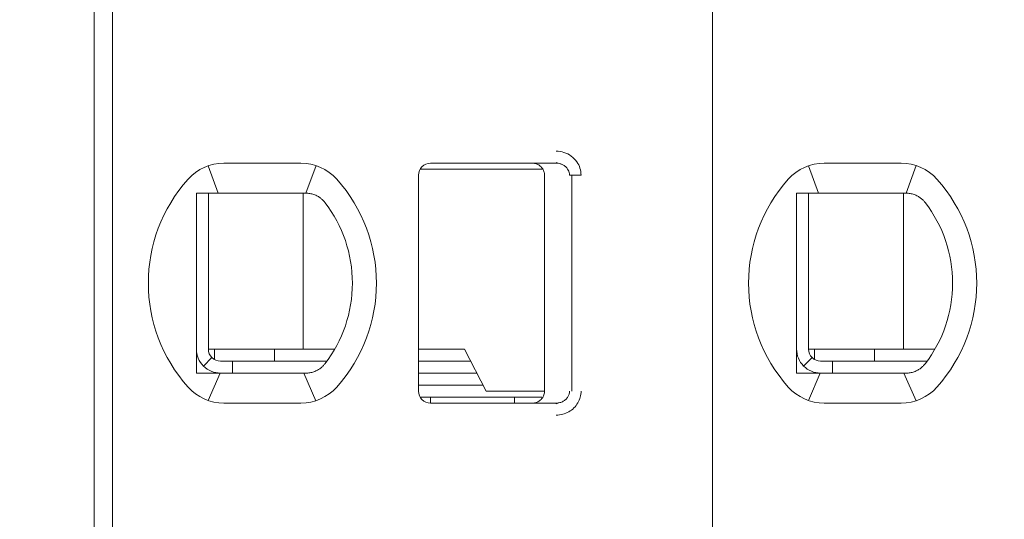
# Model space of a CAD drawing. Header units: millimetres. Extents: x -1114 to 1396, y -630 to 631.
# Tile 437 of 656: x 384.12 to 392.33, y -468.61 to -464.44. Entities that reach past the tile are written whole.
import ezdxf

# ---------------------------------------------------------------- set-up
doc = ezdxf.new("R2010")
doc.units = ezdxf.units.MM
doc.header["$MEASUREMENT"] = 0

msp = doc.modelspace()

# ---------------------------------------------------------------- linework, layer by layer
at = {"lineweight": 18}
for points, knots in [([(1038.9843, -629.7647), (1038.9843, -629.7647), (-1111.4882, -629.7647), (-1111.4882, -629.7647), (-1111.4882, -629.7647), (-1111.4882, -629.7647), (-1111.4882, 630.7883), (-1111.4882, 630.7883), (-1111.4882, 630.7883), (-1111.4882, 630.7883), (1038.9843, 630.7883), (1038.9843, 630.7883)], [0, 0, 0, 0, 0.333333, 0.333333, 0.333333, 0.333333, 0.666667, 0.666667, 0.666667, 0.666667, 1, 1, 1, 1]), ([(388.5927, -465.5366), (388.6147, -465.5364), (388.6358, -465.5397), (388.6569, -465.5465), (388.6569, -465.5465), (388.678, -465.5533), (388.6991, -465.5635), (388.7177, -465.5771), (388.7177, -465.5771), (388.7362, -465.5908), (388.7523, -465.6077), (388.7645, -465.625), (388.7645, -465.625), (388.7767, -465.6422), (388.785, -465.6597), (388.7907, -465.6782), (388.7907, -465.6782), (388.7965, -465.6967), (388.7996, -465.7163), (388.7997, -465.7366)], [0, 0, 0, 0, 0.2, 0.2, 0.2, 0.2, 0.4, 0.4, 0.4, 0.4, 0.6, 0.6, 0.6, 0.6, 0.8, 0.8, 0.8, 0.8, 1, 1, 1, 1]), ([(387.5452, -465.6366), (387.5187, -465.6366), (387.4933, -465.6471), (387.4745, -465.6659), (387.4745, -465.6659), (387.4558, -465.6846), (387.4452, -465.7101), (387.4452, -465.7366)], [0, 0, 0, 0, 0.5, 0.5, 0.5, 0.5, 1, 1, 1, 1]), ([(387.5452, -465.6366), (387.5187, -465.6366), (387.4933, -465.6471), (387.4745, -465.6659), (387.4745, -465.6659), (387.4558, -465.6846), (387.4452, -465.7101), (387.4452, -465.7366)], [0, 0, 0, 0, 0.5, 0.5, 0.5, 0.5, 1, 1, 1, 1]), ([(388.3952, -465.6366), (388.4058, -465.6366), (388.4162, -465.6383), (388.4262, -465.6415), (388.4262, -465.6415), (388.4362, -465.6448), (388.4457, -465.6496), (388.4541, -465.6558), (388.4541, -465.6558), (388.4626, -465.6619), (388.4701, -465.6694), (388.4762, -465.6779), (388.4762, -465.6779), (388.4823, -465.6864), (388.4872, -465.6959), (388.4904, -465.7058), (388.4904, -465.7058), (388.4936, -465.7158), (388.4952, -465.7262), (388.4952, -465.7366)], [0, 0, 0, 0, 0.2, 0.2, 0.2, 0.2, 0.4, 0.4, 0.4, 0.4, 0.6, 0.6, 0.6, 0.6, 0.8, 0.8, 0.8, 0.8, 1, 1, 1, 1]), ([(388.5927, -465.6366), (388.6014, -465.6366), (388.6102, -465.6375), (388.6187, -465.6394), (388.6187, -465.6394), (388.627, -465.6412), (388.6352, -465.644), (388.6429, -465.6475), (388.6429, -465.6475), (388.6505, -465.651), (388.6577, -465.6554), (388.6642, -465.6604), (388.6642, -465.6604), (388.6704, -465.6652), (388.676, -465.6706), (388.6809, -465.6765), (388.6809, -465.6765), (388.6855, -465.6819), (388.6894, -465.6878), (388.6926, -465.6941), (388.6926, -465.6941), (388.6959, -465.7003), (388.6984, -465.7069), (388.7002, -465.7136), (388.7002, -465.7136), (388.7021, -465.7212), (388.7031, -465.7289), (388.7031, -465.7366)], [0, 0, 0, 0, 0.142857, 0.142857, 0.142857, 0.142857, 0.285714, 0.285714, 0.285714, 0.285714, 0.428571, 0.428571, 0.428571, 0.428571, 0.571429, 0.571429, 0.571429, 0.571429, 0.714286, 0.714286, 0.714286, 0.714286, 0.857143, 0.857143, 0.857143, 0.857143, 1, 1, 1, 1]), ([(385.5952, -465.8866), (385.602, -465.8866), (385.6088, -465.8866), (385.6156, -465.8866), (385.6156, -465.8866), (385.6224, -465.8866), (385.6292, -465.8866), (385.6361, -465.8866), (385.6361, -465.8866), (385.643, -465.8866), (385.6498, -465.8866), (385.6567, -465.8866)], [0, 0, 0, 0, 0.333333, 0.333333, 0.333333, 0.333333, 0.666667, 0.666667, 0.666667, 0.666667, 1, 1, 1, 1]), ([(385.5952, -465.8866), (385.5952, -465.9375), (385.5952, -465.99), (385.5952, -466.045), (385.5952, -466.045), (385.5952, -466.0724), (385.5952, -466.1005), (385.5952, -466.1295), (385.5952, -466.1295), (385.5952, -466.1439), (385.5952, -466.1586), (385.5952, -466.1735), (385.5952, -466.1735), (385.5952, -466.1884), (385.5952, -466.2036), (385.5952, -466.219), (385.5952, -466.219), (385.5952, -466.2497), (385.5952, -466.2813), (385.5952, -466.314), (385.5952, -466.314), (385.5952, -466.3467), (385.5952, -466.3805), (385.5952, -466.4159), (385.5952, -466.4159), (385.5952, -466.4336), (385.5952, -466.4515), (385.5952, -466.4696), (385.5952, -466.4696), (385.5952, -466.4877), (385.5952, -466.506), (385.5952, -466.5245), (385.5952, -466.5245), (385.5952, -466.543), (385.5952, -466.5617), (385.5952, -466.5807), (385.5952, -466.5807), (385.5952, -466.5997), (385.5952, -466.6189), (385.5952, -466.6379), (385.5952, -466.6379), (385.5952, -466.676), (385.5952, -466.7135), (385.5952, -466.7506), (385.5952, -466.7506), (385.5952, -466.7599), (385.5952, -466.7691), (385.5952, -466.7783), (385.5952, -466.7783), (385.5952, -466.7875), (385.5952, -466.7967), (385.5952, -466.8058), (385.5952, -466.8058), (385.5952, -466.824), (385.5952, -466.8419), (385.5952, -466.8593), (385.5952, -466.8593), (385.5952, -466.8943), (385.5952, -466.9279), (385.5952, -466.9606), (385.5952, -466.9606), (385.5952, -466.9769), (385.5952, -466.993), (385.5952, -467.0089), (385.5952, -467.0089), (385.5952, -467.0247), (385.5952, -467.0404), (385.5952, -467.0557), (385.5952, -467.0557), (385.5952, -467.0864), (385.5952, -467.1159), (385.5952, -467.1447), (385.5952, -467.1447), (385.5952, -467.1735), (385.5952, -467.2014), (385.5952, -467.2288), (385.5952, -467.2288), (385.5952, -467.2835), (385.5952, -467.3358), (385.5952, -467.3866)], [0, 0, 0, 0, 0.05, 0.05, 0.05, 0.05, 0.1, 0.1, 0.1, 0.1, 0.15, 0.15, 0.15, 0.15, 0.2, 0.2, 0.2, 0.2, 0.25, 0.25, 0.25, 0.25, 0.3, 0.3, 0.3, 0.3, 0.35, 0.35, 0.35, 0.35, 0.4, 0.4, 0.4, 0.4, 0.45, 0.45, 0.45, 0.45, 0.5, 0.5, 0.5, 0.5, 0.55, 0.55, 0.55, 0.55, 0.6, 0.6, 0.6, 0.6, 0.65, 0.65, 0.65, 0.65, 0.7, 0.7, 0.7, 0.7, 0.75, 0.75, 0.75, 0.75, 0.8, 0.8, 0.8, 0.8, 0.85, 0.85, 0.85, 0.85, 0.9, 0.9, 0.9, 0.9, 0.95, 0.95, 0.95, 0.95, 1, 1, 1, 1]), ([(385.8244, -465.8866), (385.8193, -465.8866), (385.8141, -465.8866), (385.8088, -465.8866), (385.8088, -465.8866), (385.8035, -465.8866), (385.7982, -465.8866), (385.7928, -465.8866), (385.7928, -465.8866), (385.7874, -465.8866), (385.7819, -465.8866), (385.7763, -465.8866), (385.7763, -465.8866), (385.7706, -465.8866), (385.7648, -465.8866), (385.7588, -465.8866), (385.7588, -465.8866), (385.7529, -465.8866), (385.7467, -465.8866), (385.7405, -465.8866), (385.7405, -465.8866), (385.7342, -465.8866), (385.7278, -465.8866), (385.7212, -465.8866), (385.7212, -465.8866), (385.7146, -465.8866), (385.7078, -465.8866), (385.7009, -465.8866), (385.7009, -465.8866), (385.6939, -465.8866), (385.6868, -465.8866), (385.6794, -465.8866), (385.6794, -465.8866), (385.6721, -465.8866), (385.6645, -465.8866), (385.6567, -465.8866)], [0, 0, 0, 0, 0.111111, 0.111111, 0.111111, 0.111111, 0.222222, 0.222222, 0.222222, 0.222222, 0.333333, 0.333333, 0.333333, 0.333333, 0.444444, 0.444444, 0.444444, 0.444444, 0.555556, 0.555556, 0.555556, 0.555556, 0.666667, 0.666667, 0.666667, 0.666667, 0.777778, 0.777778, 0.777778, 0.777778, 0.888889, 0.888889, 0.888889, 0.888889, 1, 1, 1, 1]), ([(386.5076, -465.8866), (386.5029, -465.8866), (386.4983, -465.8866), (386.4936, -465.8866), (386.4936, -465.8866), (386.4889, -465.8866), (386.4843, -465.8866), (386.4797, -465.8866), (386.4797, -465.8866), (386.4751, -465.8866), (386.4706, -465.8866), (386.4661, -465.8866)], [0, 0, 0, 0, 0.333333, 0.333333, 0.333333, 0.333333, 0.666667, 0.666667, 0.666667, 0.666667, 1, 1, 1, 1]), ([(386.6053, -465.9121), (386.595, -465.9063), (386.5843, -465.9015), (386.5735, -465.8978), (386.5735, -465.8978), (386.5627, -465.894), (386.5517, -465.8912), (386.5407, -465.8894), (386.5407, -465.8894), (386.5297, -465.8875), (386.5186, -465.8866), (386.5076, -465.8866)], [0, 0, 0, 0, 0.333333, 0.333333, 0.333333, 0.333333, 0.666667, 0.666667, 0.666667, 0.666667, 1, 1, 1, 1]), ([(386.6659, -465.9644), (386.6607, -465.9576), (386.6549, -465.951), (386.6486, -465.9447), (386.6486, -465.9447), (386.6423, -465.9385), (386.6355, -465.9325), (386.6282, -465.927), (386.6282, -465.927), (386.621, -465.9216), (386.6133, -465.9166), (386.6053, -465.9121)], [0, 0, 0, 0, 0.333333, 0.333333, 0.333333, 0.333333, 0.666667, 0.666667, 0.666667, 0.666667, 1, 1, 1, 1]), ([(390.5952, -465.8866), (390.602, -465.8866), (390.6088, -465.8866), (390.6156, -465.8866), (390.6156, -465.8866), (390.6224, -465.8866), (390.6292, -465.8866), (390.6361, -465.8866), (390.6361, -465.8866), (390.643, -465.8866), (390.6498, -465.8866), (390.6567, -465.8866)], [0, 0, 0, 0, 0.333333, 0.333333, 0.333333, 0.333333, 0.666667, 0.666667, 0.666667, 0.666667, 1, 1, 1, 1]), ([(390.5952, -465.8866), (390.5952, -465.9375), (390.5952, -465.99), (390.5952, -466.045), (390.5952, -466.045), (390.5952, -466.0724), (390.5952, -466.1005), (390.5952, -466.1295), (390.5952, -466.1295), (390.5952, -466.1439), (390.5952, -466.1586), (390.5952, -466.1735), (390.5952, -466.1735), (390.5952, -466.1884), (390.5952, -466.2036), (390.5952, -466.219), (390.5952, -466.219), (390.5952, -466.2497), (390.5952, -466.2813), (390.5952, -466.314), (390.5952, -466.314), (390.5952, -466.3467), (390.5952, -466.3805), (390.5952, -466.4159), (390.5952, -466.4159), (390.5952, -466.4336), (390.5952, -466.4515), (390.5952, -466.4696), (390.5952, -466.4696), (390.5952, -466.4877), (390.5952, -466.506), (390.5952, -466.5245), (390.5952, -466.5245), (390.5952, -466.543), (390.5952, -466.5617), (390.5952, -466.5807), (390.5952, -466.5807), (390.5952, -466.5997), (390.5952, -466.6189), (390.5952, -466.6379), (390.5952, -466.6379), (390.5952, -466.676), (390.5952, -466.7135), (390.5952, -466.7506), (390.5952, -466.7506), (390.5952, -466.7599), (390.5952, -466.7691), (390.5952, -466.7783), (390.5952, -466.7783), (390.5952, -466.7875), (390.5952, -466.7967), (390.5952, -466.8058), (390.5952, -466.8058), (390.5952, -466.824), (390.5952, -466.8419), (390.5952, -466.8593), (390.5952, -466.8593), (390.5952, -466.8943), (390.5952, -466.9279), (390.5952, -466.9606), (390.5952, -466.9606), (390.5952, -466.9769), (390.5952, -466.993), (390.5952, -467.0089), (390.5952, -467.0089), (390.5952, -467.0247), (390.5952, -467.0404), (390.5952, -467.0557), (390.5952, -467.0557), (390.5952, -467.0864), (390.5952, -467.1159), (390.5952, -467.1447), (390.5952, -467.1447), (390.5952, -467.1735), (390.5952, -467.2014), (390.5952, -467.2288), (390.5952, -467.2288), (390.5952, -467.2835), (390.5952, -467.3358), (390.5952, -467.3866)], [0, 0, 0, 0, 0.05, 0.05, 0.05, 0.05, 0.1, 0.1, 0.1, 0.1, 0.15, 0.15, 0.15, 0.15, 0.2, 0.2, 0.2, 0.2, 0.25, 0.25, 0.25, 0.25, 0.3, 0.3, 0.3, 0.3, 0.35, 0.35, 0.35, 0.35, 0.4, 0.4, 0.4, 0.4, 0.45, 0.45, 0.45, 0.45, 0.5, 0.5, 0.5, 0.5, 0.55, 0.55, 0.55, 0.55, 0.6, 0.6, 0.6, 0.6, 0.65, 0.65, 0.65, 0.65, 0.7, 0.7, 0.7, 0.7, 0.75, 0.75, 0.75, 0.75, 0.8, 0.8, 0.8, 0.8, 0.85, 0.85, 0.85, 0.85, 0.9, 0.9, 0.9, 0.9, 0.95, 0.95, 0.95, 0.95, 1, 1, 1, 1]), ([(390.8244, -465.8866), (390.8193, -465.8866), (390.8141, -465.8866), (390.8088, -465.8866), (390.8088, -465.8866), (390.8035, -465.8866), (390.7982, -465.8866), (390.7928, -465.8866), (390.7928, -465.8866), (390.7874, -465.8866), (390.7819, -465.8866), (390.7763, -465.8866), (390.7763, -465.8866), (390.7706, -465.8866), (390.7648, -465.8866), (390.7588, -465.8866), (390.7588, -465.8866), (390.7529, -465.8866), (390.7467, -465.8866), (390.7405, -465.8866), (390.7405, -465.8866), (390.7342, -465.8866), (390.7278, -465.8866), (390.7212, -465.8866), (390.7212, -465.8866), (390.7146, -465.8866), (390.7078, -465.8866), (390.7009, -465.8866), (390.7009, -465.8866), (390.6939, -465.8866), (390.6868, -465.8866), (390.6794, -465.8866), (390.6794, -465.8866), (390.6721, -465.8866), (390.6645, -465.8866), (390.6567, -465.8866)], [0, 0, 0, 0, 0.111111, 0.111111, 0.111111, 0.111111, 0.222222, 0.222222, 0.222222, 0.222222, 0.333333, 0.333333, 0.333333, 0.333333, 0.444444, 0.444444, 0.444444, 0.444444, 0.555556, 0.555556, 0.555556, 0.555556, 0.666667, 0.666667, 0.666667, 0.666667, 0.777778, 0.777778, 0.777778, 0.777778, 0.888889, 0.888889, 0.888889, 0.888889, 1, 1, 1, 1]), ([(391.5076, -465.8866), (391.5029, -465.8866), (391.4983, -465.8866), (391.4936, -465.8866), (391.4936, -465.8866), (391.4889, -465.8866), (391.4843, -465.8866), (391.4797, -465.8866), (391.4797, -465.8866), (391.4751, -465.8866), (391.4706, -465.8866), (391.4661, -465.8866)], [0, 0, 0, 0, 0.333333, 0.333333, 0.333333, 0.333333, 0.666667, 0.666667, 0.666667, 0.666667, 1, 1, 1, 1]), ([(391.6053, -465.9121), (391.595, -465.9063), (391.5843, -465.9015), (391.5735, -465.8978), (391.5735, -465.8978), (391.5627, -465.894), (391.5517, -465.8912), (391.5407, -465.8894), (391.5407, -465.8894), (391.5297, -465.8875), (391.5186, -465.8866), (391.5076, -465.8866)], [0, 0, 0, 0, 0.333333, 0.333333, 0.333333, 0.333333, 0.666667, 0.666667, 0.666667, 0.666667, 1, 1, 1, 1]), ([(391.6659, -465.9644), (391.6607, -465.9576), (391.6549, -465.951), (391.6486, -465.9447), (391.6486, -465.9447), (391.6423, -465.9385), (391.6355, -465.9325), (391.6282, -465.927), (391.6282, -465.927), (391.621, -465.9216), (391.6133, -465.9166), (391.6053, -465.9121)], [0, 0, 0, 0, 0.333333, 0.333333, 0.333333, 0.333333, 0.666667, 0.666667, 0.666667, 0.666667, 1, 1, 1, 1]), ([(385.5952, -467.1866), (385.5952, -467.2396), (385.6163, -467.2905), (385.6538, -467.328), (385.6538, -467.328), (385.6913, -467.3655), (385.7422, -467.3866), (385.7952, -467.3866)], [0, 0, 0, 0, 0.5, 0.5, 0.5, 0.5, 1, 1, 1, 1]), ([(385.6952, -467.1866), (385.6952, -467.2131), (385.7058, -467.2386), (385.7245, -467.2573), (385.7245, -467.2573), (385.7433, -467.2761), (385.7687, -467.2866), (385.7952, -467.2866)], [0, 0, 0, 0, 0.5, 0.5, 0.5, 0.5, 1, 1, 1, 1]), ([(390.5952, -467.1866), (390.5952, -467.2396), (390.6163, -467.2905), (390.6538, -467.328), (390.6538, -467.328), (390.6913, -467.3655), (390.7422, -467.3866), (390.7952, -467.3866)], [0, 0, 0, 0, 0.5, 0.5, 0.5, 0.5, 1, 1, 1, 1]), ([(390.6952, -467.1866), (390.6952, -467.2131), (390.7058, -467.2386), (390.7245, -467.2573), (390.7245, -467.2573), (390.7433, -467.2761), (390.7687, -467.2866), (390.7952, -467.2866)], [0, 0, 0, 0, 0.5, 0.5, 0.5, 0.5, 1, 1, 1, 1]), ([(386.6053, -467.3611), (386.6136, -467.3565), (386.6214, -467.3513), (386.6287, -467.3458), (386.6287, -467.3458), (386.636, -467.3402), (386.6428, -467.3343), (386.649, -467.3281), (386.649, -467.3281), (386.6552, -467.3219), (386.6608, -467.3154), (386.6659, -467.3088)], [0, 0, 0, 0, 0.333333, 0.333333, 0.333333, 0.333333, 0.666667, 0.666667, 0.666667, 0.666667, 1, 1, 1, 1]), ([(391.6053, -467.3611), (391.6136, -467.3565), (391.6214, -467.3513), (391.6287, -467.3458), (391.6287, -467.3458), (391.636, -467.3402), (391.6428, -467.3343), (391.649, -467.3281), (391.649, -467.3281), (391.6552, -467.3219), (391.6608, -467.3154), (391.6659, -467.3088)], [0, 0, 0, 0, 0.333333, 0.333333, 0.333333, 0.333333, 0.666667, 0.666667, 0.666667, 0.666667, 1, 1, 1, 1]), ([(385.5952, -467.3866), (385.6021, -467.3866), (385.609, -467.3866), (385.6158, -467.3866), (385.6158, -467.3866), (385.6227, -467.3866), (385.6295, -467.3866), (385.6363, -467.3866), (385.6363, -467.3866), (385.6431, -467.3866), (385.6499, -467.3866), (385.6567, -467.3866)], [0, 0, 0, 0, 0.333333, 0.333333, 0.333333, 0.333333, 0.666667, 0.666667, 0.666667, 0.666667, 1, 1, 1, 1]), ([(385.6567, -467.3866), (385.6645, -467.3866), (385.6721, -467.3866), (385.6794, -467.3866), (385.6794, -467.3866), (385.6868, -467.3866), (385.6939, -467.3866), (385.7009, -467.3866), (385.7009, -467.3866), (385.7078, -467.3866), (385.7146, -467.3866), (385.7212, -467.3866), (385.7212, -467.3866), (385.7278, -467.3866), (385.7342, -467.3866), (385.7404, -467.3866), (385.7404, -467.3866), (385.7467, -467.3866), (385.7529, -467.3866), (385.7588, -467.3866), (385.7588, -467.3866), (385.7648, -467.3866), (385.7706, -467.3866), (385.7763, -467.3866), (385.7763, -467.3866), (385.7819, -467.3866), (385.7874, -467.3866), (385.7928, -467.3866), (385.7928, -467.3866), (385.7982, -467.3866), (385.8035, -467.3866), (385.8088, -467.3866), (385.8088, -467.3866), (385.8141, -467.3866), (385.8193, -467.3866), (385.8244, -467.3866)], [0, 0, 0, 0, 0.111111, 0.111111, 0.111111, 0.111111, 0.222222, 0.222222, 0.222222, 0.222222, 0.333333, 0.333333, 0.333333, 0.333333, 0.444444, 0.444444, 0.444444, 0.444444, 0.555556, 0.555556, 0.555556, 0.555556, 0.666667, 0.666667, 0.666667, 0.666667, 0.777778, 0.777778, 0.777778, 0.777778, 0.888889, 0.888889, 0.888889, 0.888889, 1, 1, 1, 1]), ([(386.4661, -467.3866), (386.4706, -467.3866), (386.4751, -467.3866), (386.4797, -467.3866), (386.4797, -467.3866), (386.4843, -467.3866), (386.489, -467.3866), (386.4936, -467.3866), (386.4936, -467.3866), (386.4983, -467.3866), (386.503, -467.3866), (386.5076, -467.3866)], [0, 0, 0, 0, 0.333333, 0.333333, 0.333333, 0.333333, 0.666667, 0.666667, 0.666667, 0.666667, 1, 1, 1, 1]), ([(386.6053, -467.3611), (386.5952, -467.3668), (386.5847, -467.3715), (386.574, -467.3753), (386.574, -467.3753), (386.5632, -467.3791), (386.5523, -467.3819), (386.5412, -467.3838), (386.5412, -467.3838), (386.5301, -467.3857), (386.5189, -467.3866), (386.5076, -467.3866)], [0, 0, 0, 0, 0.333333, 0.333333, 0.333333, 0.333333, 0.666667, 0.666667, 0.666667, 0.666667, 1, 1, 1, 1]), ([(390.5952, -467.3866), (390.6021, -467.3866), (390.609, -467.3866), (390.6158, -467.3866), (390.6158, -467.3866), (390.6227, -467.3866), (390.6295, -467.3866), (390.6363, -467.3866), (390.6363, -467.3866), (390.6431, -467.3866), (390.6499, -467.3866), (390.6567, -467.3866)], [0, 0, 0, 0, 0.333333, 0.333333, 0.333333, 0.333333, 0.666667, 0.666667, 0.666667, 0.666667, 1, 1, 1, 1]), ([(390.6567, -467.3866), (390.6645, -467.3866), (390.6721, -467.3866), (390.6794, -467.3866), (390.6794, -467.3866), (390.6868, -467.3866), (390.6939, -467.3866), (390.7009, -467.3866), (390.7009, -467.3866), (390.7078, -467.3866), (390.7146, -467.3866), (390.7212, -467.3866), (390.7212, -467.3866), (390.7278, -467.3866), (390.7342, -467.3866), (390.7404, -467.3866), (390.7404, -467.3866), (390.7467, -467.3866), (390.7529, -467.3866), (390.7588, -467.3866), (390.7588, -467.3866), (390.7648, -467.3866), (390.7706, -467.3866), (390.7763, -467.3866), (390.7763, -467.3866), (390.7819, -467.3866), (390.7874, -467.3866), (390.7928, -467.3866), (390.7928, -467.3866), (390.7982, -467.3866), (390.8035, -467.3866), (390.8088, -467.3866), (390.8088, -467.3866), (390.8141, -467.3866), (390.8193, -467.3866), (390.8244, -467.3866)], [0, 0, 0, 0, 0.111111, 0.111111, 0.111111, 0.111111, 0.222222, 0.222222, 0.222222, 0.222222, 0.333333, 0.333333, 0.333333, 0.333333, 0.444444, 0.444444, 0.444444, 0.444444, 0.555556, 0.555556, 0.555556, 0.555556, 0.666667, 0.666667, 0.666667, 0.666667, 0.777778, 0.777778, 0.777778, 0.777778, 0.888889, 0.888889, 0.888889, 0.888889, 1, 1, 1, 1]), ([(391.4661, -467.3866), (391.4706, -467.3866), (391.4751, -467.3866), (391.4797, -467.3866), (391.4797, -467.3866), (391.4843, -467.3866), (391.489, -467.3866), (391.4936, -467.3866), (391.4936, -467.3866), (391.4983, -467.3866), (391.503, -467.3866), (391.5076, -467.3866)], [0, 0, 0, 0, 0.333333, 0.333333, 0.333333, 0.333333, 0.666667, 0.666667, 0.666667, 0.666667, 1, 1, 1, 1]), ([(391.6053, -467.3611), (391.5952, -467.3668), (391.5847, -467.3715), (391.574, -467.3753), (391.574, -467.3753), (391.5632, -467.3791), (391.5523, -467.3819), (391.5412, -467.3838), (391.5412, -467.3838), (391.5301, -467.3857), (391.5189, -467.3866), (391.5076, -467.3866)], [0, 0, 0, 0, 0.333333, 0.333333, 0.333333, 0.333333, 0.666667, 0.666667, 0.666667, 0.666667, 1, 1, 1, 1]), ([(387.4452, -467.5366), (387.4452, -467.5631), (387.4558, -467.5886), (387.4745, -467.6073), (387.4745, -467.6073), (387.4933, -467.6261), (387.5187, -467.6366), (387.5452, -467.6366)], [0, 0, 0, 0, 0.5, 0.5, 0.5, 0.5, 1, 1, 1, 1]), ([(387.4452, -467.5366), (387.4452, -467.5631), (387.4558, -467.5886), (387.4745, -467.6073), (387.4745, -467.6073), (387.4933, -467.6261), (387.5187, -467.6366), (387.5452, -467.6366)], [0, 0, 0, 0, 0.5, 0.5, 0.5, 0.5, 1, 1, 1, 1]), ([(388.4952, -467.5366), (388.4952, -467.547), (388.4936, -467.5575), (388.4904, -467.5674), (388.4904, -467.5674), (388.4872, -467.5774), (388.4823, -467.5868), (388.4762, -467.5953), (388.4762, -467.5953), (388.4701, -467.6038), (388.4627, -467.6112), (388.4542, -467.6174), (388.4542, -467.6174), (388.4458, -467.6235), (388.4363, -467.6284), (388.4263, -467.6316), (388.4263, -467.6316), (388.4164, -467.6349), (388.4058, -467.6366), (388.3952, -467.6366)], [0, 0, 0, 0, 0.2, 0.2, 0.2, 0.2, 0.4, 0.4, 0.4, 0.4, 0.6, 0.6, 0.6, 0.6, 0.8, 0.8, 0.8, 0.8, 1, 1, 1, 1]), ([(388.7031, -467.5366), (388.7031, -467.5451), (388.7019, -467.5536), (388.6996, -467.5618), (388.6996, -467.5618), (388.6972, -467.57), (388.6937, -467.5778), (388.6893, -467.5851), (388.6893, -467.5851), (388.6847, -467.5926), (388.6791, -467.5995), (388.6726, -467.6056), (388.6726, -467.6056), (388.666, -467.6119), (388.6586, -467.6173), (388.6505, -467.6218), (388.6505, -467.6218), (388.6419, -467.6266), (388.6327, -467.6302), (388.6231, -467.6327), (388.6231, -467.6327), (388.6132, -467.6353), (388.6029, -467.6366), (388.5927, -467.6366)], [0, 0, 0, 0, 0.166667, 0.166667, 0.166667, 0.166667, 0.333333, 0.333333, 0.333333, 0.333333, 0.5, 0.5, 0.5, 0.5, 0.666667, 0.666667, 0.666667, 0.666667, 0.833333, 0.833333, 0.833333, 0.833333, 1, 1, 1, 1]), ([(388.7997, -467.5366), (388.7997, -467.554), (388.7975, -467.5708), (388.793, -467.5873), (388.793, -467.5873), (388.7884, -467.6039), (388.7816, -467.6202), (388.7728, -467.6353), (388.7728, -467.6353), (388.7639, -467.6504), (388.7532, -467.6643), (388.7403, -467.6768), (388.7403, -467.6768), (388.7275, -467.6894), (388.7126, -467.7005), (388.6969, -467.7094), (388.6969, -467.7094), (388.6812, -467.7183), (388.6647, -467.725), (388.6473, -467.7295), (388.6473, -467.7295), (388.63, -467.734), (388.6118, -467.7364), (388.5927, -467.7366)], [0, 0, 0, 0, 0.166667, 0.166667, 0.166667, 0.166667, 0.333333, 0.333333, 0.333333, 0.333333, 0.5, 0.5, 0.5, 0.5, 0.666667, 0.666667, 0.666667, 0.666667, 0.833333, 0.833333, 0.833333, 0.833333, 1, 1, 1, 1])]:
    msp.add_open_spline(points, degree=3, knots=knots, dxfattribs=at)
for points in [[(384.7452, -471.8966), (384.7452, -471.8966), (384.7452, -461.3766), (384.7452, -461.3766)], [(384.8952, -461.4266), (384.8952, -461.4266), (384.8952, -471.8466), (384.8952, -471.8466)], [(389.8952, -461.4266), (389.8952, -461.4266), (389.8952, -471.8466), (389.8952, -471.8466)], [(389.8952, -461.4266), (389.8952, -461.4266), (389.8952, -471.8466), (389.8952, -471.8466)], [(385.8244, -465.6366), (385.7106, -465.6366), (385.6022, -465.6851), (385.5263, -465.7699)], [(385.8244, -465.6366), (385.7106, -465.6366), (385.6022, -465.6851), (385.5263, -465.7699)], [(385.6937, -465.6586), (385.6937, -465.6586), (385.7781, -465.8866), (385.7781, -465.8866)], [(385.8244, -465.6366), (385.8244, -465.6366), (386.4661, -465.6366), (386.4661, -465.6366)], [(385.8244, -465.6366), (385.8244, -465.6366), (386.4661, -465.6366), (386.4661, -465.6366)], [(386.7642, -465.7699), (386.6883, -465.6851), (386.5799, -465.6366), (386.4661, -465.6366)], [(386.7642, -465.7699), (386.6883, -465.6851), (386.5799, -465.6366), (386.4661, -465.6366)], [(386.5069, -465.8866), (386.5069, -465.8866), (386.5925, -465.6571), (386.5925, -465.6571)], [(388.1261, -465.6866), (388.1261, -465.6866), (387.4586, -465.6866), (387.4586, -465.6866)], [(387.5452, -465.6366), (387.5452, -465.6366), (388.5927, -465.6366), (388.5927, -465.6366)], [(387.5452, -465.6366), (387.5452, -465.6366), (388.5927, -465.6366), (388.5927, -465.6366)], [(388.4754, -465.6866), (388.4754, -465.6866), (388.1261, -465.6866), (388.1261, -465.6866)], [(388.5927, -465.6366), (388.5927, -465.6366), (388.3952, -465.6366), (388.3952, -465.6366)], [(388.5916, -465.6297), (388.5916, -465.6297), (388.6353, -465.6444), (388.6353, -465.6444)], [(390.8244, -465.6366), (390.7106, -465.6366), (390.6022, -465.6851), (390.5263, -465.7699)], [(390.8244, -465.6366), (390.7106, -465.6366), (390.6022, -465.6851), (390.5263, -465.7699)], [(390.6937, -465.6586), (390.6937, -465.6586), (390.7781, -465.8866), (390.7781, -465.8866)], [(390.8244, -465.6366), (390.8244, -465.6366), (391.4661, -465.6366), (391.4661, -465.6366)], [(390.8244, -465.6366), (390.8244, -465.6366), (391.4661, -465.6366), (391.4661, -465.6366)], [(391.7642, -465.7699), (391.6883, -465.6851), (391.5799, -465.6366), (391.4661, -465.6366)], [(391.7642, -465.7699), (391.6883, -465.6851), (391.5799, -465.6366), (391.4661, -465.6366)], [(391.5925, -465.6571), (391.5925, -465.6571), (391.5069, -465.8866), (391.5069, -465.8866)], [(385.5263, -465.7699), (385.0849, -466.2634), (385.0849, -467.0098), (385.5263, -467.5033)], [(385.5263, -465.7699), (385.0849, -466.2634), (385.0849, -467.0098), (385.5263, -467.5033)], [(386.7642, -467.5033), (387.2056, -467.0098), (387.2056, -466.2634), (386.7642, -465.7699)], [(386.7642, -467.5033), (387.2056, -467.0098), (387.2056, -466.2634), (386.7642, -465.7699)], [(387.4452, -467.5366), (387.4452, -467.5366), (387.4452, -465.7366), (387.4452, -465.7366)], [(387.4452, -467.5366), (387.4452, -467.5366), (387.4452, -465.7366), (387.4452, -465.7366)], [(388.4952, -467.5366), (388.4952, -467.5366), (388.4952, -465.7366), (388.4952, -465.7366)], [(388.7031, -465.7366), (388.7031, -465.7366), (388.7997, -465.7366), (388.7997, -465.7366)], [(388.723, -467.5366), (388.723, -467.5366), (388.723, -465.7366), (388.723, -465.7366)], [(390.5263, -465.7699), (390.0849, -466.2634), (390.0849, -467.0098), (390.5263, -467.5033)], [(390.5263, -465.7699), (390.0849, -466.2634), (390.0849, -467.0098), (390.5263, -467.5033)], [(391.7642, -467.5033), (392.2056, -467.0098), (392.2056, -466.2634), (391.7642, -465.7699)], [(391.7642, -467.5033), (392.2056, -467.0098), (392.2056, -466.2634), (391.7642, -465.7699)], [(385.6952, -465.8866), (385.6952, -465.8866), (385.6952, -467.1866), (385.6952, -467.1866)], [(386.4661, -465.8866), (386.4661, -465.8866), (385.8244, -465.8866), (385.8244, -465.8866)], [(386.4843, -465.8866), (386.4843, -465.8866), (386.4843, -467.1866), (386.4843, -467.1866)], [(390.6952, -465.8866), (390.6952, -465.8866), (390.6952, -467.1866), (390.6952, -467.1866)], [(391.4661, -465.8866), (391.4661, -465.8866), (390.8244, -465.8866), (390.8244, -465.8866)], [(391.4843, -465.8866), (391.4843, -465.8866), (391.4843, -467.1866), (391.4843, -467.1866)], [(386.8952, -466.6366), (386.8952, -466.3933), (386.8146, -466.1569), (386.6659, -465.9644)], [(391.8952, -466.6366), (391.8952, -466.3933), (391.8146, -466.1569), (391.6659, -465.9644)], [(386.6659, -467.3088), (386.8146, -467.1163), (386.8952, -466.8799), (386.8952, -466.6366)], [(391.6659, -467.3088), (391.8146, -467.1163), (391.8952, -466.8799), (391.8952, -466.6366)], [(385.7245, -467.2573), (385.7245, -467.2573), (385.6538, -467.328), (385.6538, -467.328)], [(385.6952, -467.1866), (385.6952, -467.1866), (386.4548, -467.1866), (386.4548, -467.1866)], [(385.7452, -467.2732), (385.7452, -467.2732), (385.7452, -467.1866), (385.7452, -467.1866)], [(386.2452, -467.2866), (386.2452, -467.2866), (386.2452, -467.1866), (386.2452, -467.1866)], [(386.4548, -467.1866), (386.4548, -467.1866), (386.5056, -467.1866), (386.5056, -467.1866)], [(386.7479, -467.1866), (386.7479, -467.1866), (386.5056, -467.1866), (386.5056, -467.1866)], [(387.8296, -467.1866), (387.8296, -467.1866), (387.4452, -467.1866), (387.4452, -467.1866)], [(388.0101, -467.5366), (388.0101, -467.5366), (387.8296, -467.1866), (387.8296, -467.1866)], [(390.7245, -467.2573), (390.7245, -467.2573), (390.6538, -467.328), (390.6538, -467.328)], [(390.6952, -467.1866), (390.6952, -467.1866), (391.4548, -467.1866), (391.4548, -467.1866)], [(390.7452, -467.2732), (390.7452, -467.2732), (390.7452, -467.1866), (390.7452, -467.1866)], [(391.2452, -467.2866), (391.2452, -467.2866), (391.2452, -467.1866), (391.2452, -467.1866)], [(391.4548, -467.1866), (391.4548, -467.1866), (391.5056, -467.1866), (391.5056, -467.1866)], [(391.7479, -467.1866), (391.7479, -467.1866), (391.5056, -467.1866), (391.5056, -467.1866)], [(385.8952, -467.2866), (385.8952, -467.2866), (385.7952, -467.2866), (385.7952, -467.2866)], [(385.8952, -467.2866), (385.8952, -467.2866), (386.6827, -467.2866), (386.6827, -467.2866)], [(385.8952, -467.2866), (385.8952, -467.2866), (385.8952, -467.3866), (385.8952, -467.3866)], [(387.4453, -467.2866), (387.4453, -467.2866), (387.8812, -467.2866), (387.8812, -467.2866)], [(390.8952, -467.2866), (390.8952, -467.2866), (390.7952, -467.2866), (390.7952, -467.2866)], [(390.8952, -467.2866), (390.8952, -467.2866), (390.8952, -467.3866), (390.8952, -467.3866)], [(390.8952, -467.2866), (390.8952, -467.2866), (391.6827, -467.2866), (391.6827, -467.2866)], [(385.6946, -467.615), (385.6946, -467.615), (385.7921, -467.3866), (385.7921, -467.3866)], [(385.8244, -467.3866), (385.8244, -467.3866), (386.4661, -467.3866), (386.4661, -467.3866)], [(386.5903, -467.6168), (386.5903, -467.6168), (386.4891, -467.3866), (386.4891, -467.3866)], [(387.9327, -467.3866), (387.9327, -467.3866), (387.4453, -467.3866), (387.4453, -467.3866)], [(390.6946, -467.615), (390.6946, -467.615), (390.7921, -467.3866), (390.7921, -467.3866)], [(390.8244, -467.3866), (390.8244, -467.3866), (391.4661, -467.3866), (391.4661, -467.3866)], [(391.4891, -467.3866), (391.4891, -467.3866), (391.5903, -467.6168), (391.5903, -467.6168)], [(385.5263, -467.5033), (385.6022, -467.5881), (385.7106, -467.6366), (385.8244, -467.6366)], [(385.5263, -467.5033), (385.6022, -467.5881), (385.7106, -467.6366), (385.8244, -467.6366)], [(386.4661, -467.6366), (386.5799, -467.6366), (386.6883, -467.5881), (386.7642, -467.5033)], [(386.4661, -467.6366), (386.5799, -467.6366), (386.6883, -467.5881), (386.7642, -467.5033)], [(387.9843, -467.4866), (387.9843, -467.4866), (387.4453, -467.4866), (387.4453, -467.4866)], [(390.5263, -467.5033), (390.6022, -467.5881), (390.7106, -467.6366), (390.8244, -467.6366)], [(390.5263, -467.5033), (390.6022, -467.5881), (390.7106, -467.6366), (390.8244, -467.6366)], [(391.4661, -467.6366), (391.5799, -467.6366), (391.6883, -467.5881), (391.7642, -467.5033)], [(391.4661, -467.6366), (391.5799, -467.6366), (391.6883, -467.5881), (391.7642, -467.5033)], [(388.4718, -467.5866), (388.4718, -467.5866), (387.4587, -467.5866), (387.4587, -467.5866)], [(387.5452, -467.6366), (387.5452, -467.6366), (387.5452, -467.5866), (387.5452, -467.5866)], [(388.0101, -467.5366), (388.0101, -467.5366), (388.1261, -467.5366), (388.1261, -467.5366)], [(388.1261, -467.5366), (388.1261, -467.5366), (388.4887, -467.5366), (388.4887, -467.5366)], [(388.2452, -467.5866), (388.2452, -467.5866), (388.2452, -467.6366), (388.2452, -467.6366)], [(385.8244, -467.6366), (385.8244, -467.6366), (386.4661, -467.6366), (386.4661, -467.6366)], [(386.4661, -467.6366), (386.4661, -467.6366), (385.8244, -467.6366), (385.8244, -467.6366)], [(387.5452, -467.6366), (387.5452, -467.6366), (388.5927, -467.6366), (388.5927, -467.6366)], [(387.5452, -467.6366), (387.5452, -467.6366), (388.5927, -467.6366), (388.5927, -467.6366)], [(388.6149, -467.6345), (388.6149, -467.6345), (388.5916, -467.6435), (388.5916, -467.6435)], [(388.5927, -467.6434), (388.5927, -467.6434), (388.5927, -467.6366), (388.5927, -467.6366)], [(390.8244, -467.6366), (390.8244, -467.6366), (391.4661, -467.6366), (391.4661, -467.6366)], [(391.4661, -467.6366), (391.4661, -467.6366), (390.8244, -467.6366), (390.8244, -467.6366)]]:
    msp.add_open_spline(points, degree=3, dxfattribs=at)

doc.saveas('drawing.dxf')
